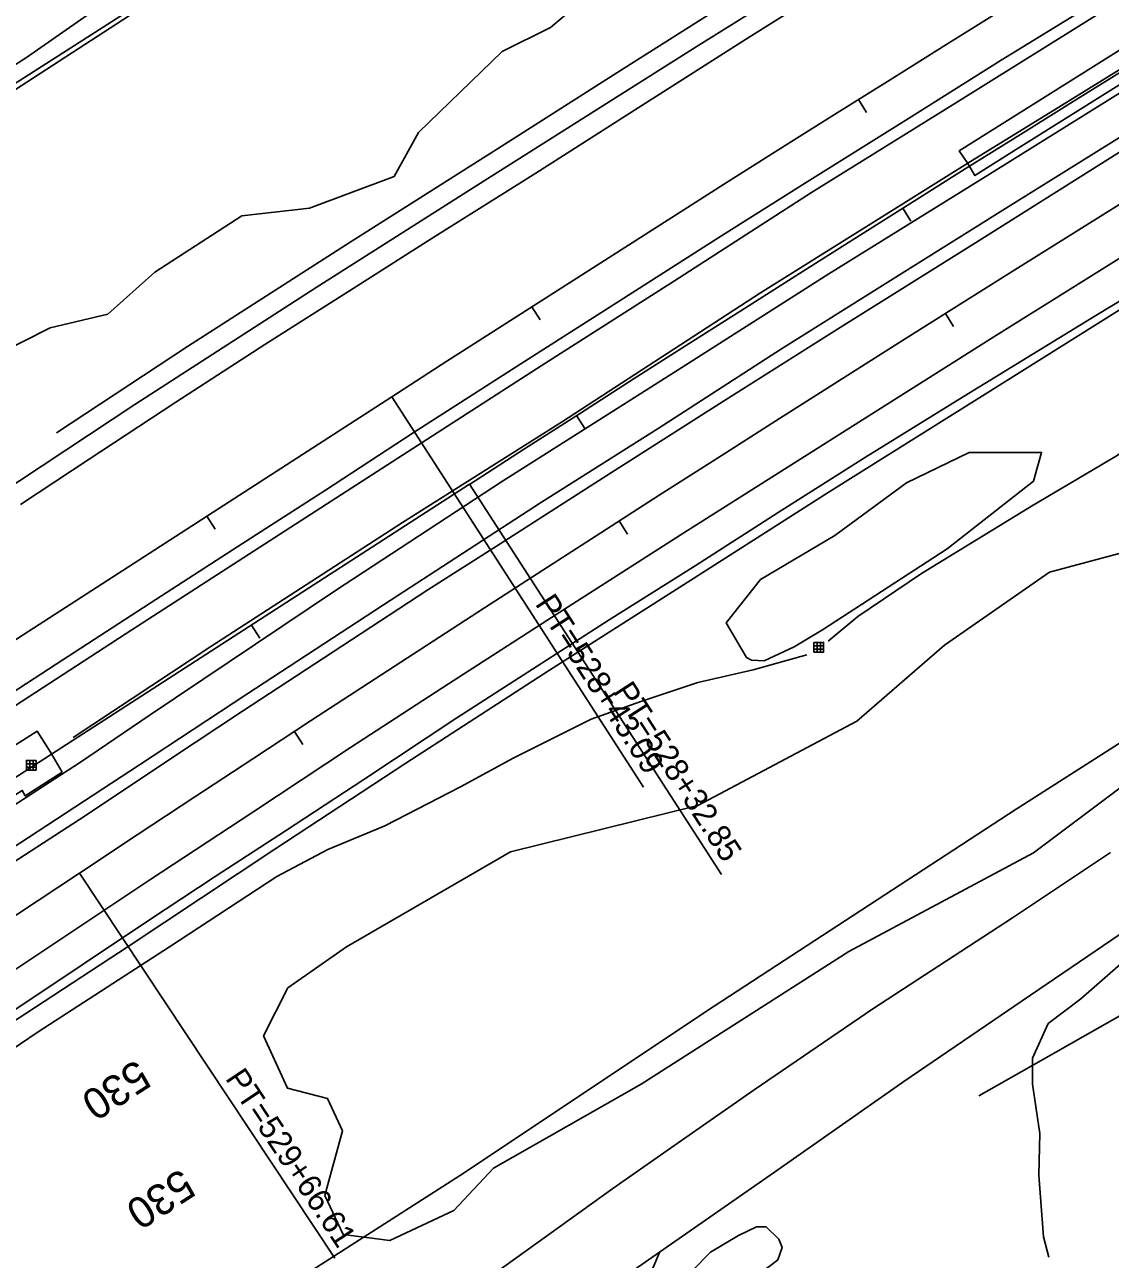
# Model space of a CAD drawing. Extents: x 1901471 to 1963503, y 756461 to 799997.
# Drawn here: x 1927611.3 to 1927892, y 771903.5 to 772222.7 of the extents above; entities that cross this region are included whole.
import ezdxf

# ---------------------------------------------------------------- set-up
doc = ezdxf.new("R2010")
doc.units = 0
for name, color, linetype in [('RD_EX_DR_ErosCtrl', 7, 'Continuous'), ('RD_EX_DR_Inlet', 7, 'Continuous'), ('RD_EX_Fence_Other', 7, 'Continuous'), ('RD_EX_GuardRail', 7, 'Continuous'), ('RD_EX_H2O', 7, 'Continuous'), ('RD_EX_Road', 7, 'Continuous'), ('RD_EX_VEG', 7, 'Continuous'), ('RD_HC_Cl', 7, 'Continuous'), ('RD_HC_Data', 7, 'Continuous'), ('RD_HC_Data_Tic', 7, 'Continuous'), ('RD_HC_TX_Sta50', 7, 'Continuous')]:
    doc.layers.add(name, color=color, linetype=linetype)

# ---------------------------------------------------------------- blocks, each defined once
blk = doc.blocks.new('DI')
at = {"layer": 'RD_EX_DR_Inlet'}
for p, q in [((-2.54, 0.86), (2.46, 0.86)), ((-0.84, 2.56), (-0.84, -2.44)), ((0.86, 2.56), (0.86, -2.44)), ((-2.54, -0.84), (2.46, -0.84))]:
    blk.add_line(p, q, dxfattribs=at)
blk.add_lwpolyline([(-2.54, -2.44), (-2.54, 2.56), (2.46, 2.56), (2.46, -2.44)], close=True, dxfattribs=at)

msp = doc.modelspace()

# ---------------------------------------------------------------- linework, layer by layer
at = {"layer": 'RD_EX_DR_ErosCtrl'}
msp.add_lwpolyline([(1927899.51, 772219.26), (1927852.93, 772190.04), (1927855.19, 772186.8), (1927857, 772183.66), (1927868.19, 772190.74), (1927903.42, 772212.79)], dxfattribs=at)
msp.add_lwpolyline([(1927586.37, 772018.79), (1927606.86, 772031.73), (1927605.33, 772034.13), (1927614.51, 772040.02), (1927617.95, 772034.58), (1927620.96, 772029.45), (1927611.42, 772023.29), (1927610.65, 772024.71), (1927590.88, 772012.3), (1927590.88, 772012.3), (1927565.75, 771996.34), (1927529.93, 771973.07), (1927493.21, 771948.71), (1927462.52, 771928.07), (1927443.78, 771915.71), (1927441.79, 771918.96), (1927439.28, 771922.34), (1927472.04, 771944.3), (1927516.39, 771973.84), (1927559.19, 772001.47)], close=True, dxfattribs=at)
at = {"layer": 'RD_EX_Fence_Other'}
for points in [[(1926123.55, 771248.7), (1926275.46, 771344.86), (1926355.52, 771395.91), (1926424.79, 771441.17), (1926530.89, 771509.43), (1926628.27, 771572.09), (1926704.79, 771621.63), (1926787.18, 771674.72), (1926849.91, 771715.16), (1926941.17, 771774.91), (1927014.76, 771822.08), (1927102.81, 771879.34), (1927189.76, 771936.16), (1927324.36, 772022.72), (1927401.87, 772072.57), (1927505.46, 772139.07), (1927552.57, 772169.38), (1927610.42, 772206.83), (1927669.56, 772245.41), (1927727.77, 772282), (1927850.35, 772361.69), (1927906.61, 772393.18), (1928159.93, 772541.58)], [(1928044.45, 772295.99), (1928012.14, 772276.14), (1927976.55, 772255.25), (1927942.93, 772234.97), (1927904.44, 772211.24), (1927860.79, 772184), (1927819.19, 772158.23), (1927779.32, 772132.86), (1927734.82, 772104.62), (1927691.68, 772076.4), (1927643.49, 772044.02), (1927625.68, 772031.98), (1927589.77, 772008.73), (1927546.28, 771980.95), (1927496.16, 771947.6), (1927452.51, 771918.77), (1927408.3, 771889.28), (1927363.99, 771859.73), (1927324.38, 771833.09), (1927282.02, 771804.91), (1927242.96, 771779.23), (1927193.2, 771746.24), (1927217.15, 771765.53), (1927225.9, 771773.24)], [(1928053.03, 772134.41), (1927953.68, 772074.71), (1927867.7, 772019.86), (1927787.61, 771967.65), (1927724.95, 771925.8), (1927664.08, 771886.9), (1927577.54, 771831.2), (1927486.71, 771772.85), (1927424.32, 771732.49), (1927359.11, 771690.15), (1927293.82, 771647.85), (1927228.56, 771605.61), (1927250.43, 771560.14), (1927272.23, 771514.18), (1927274.49, 771509.33)]]:
    msp.add_lwpolyline(points, dxfattribs=at)
at = {"layer": 'RD_EX_GuardRail'}
for points in [[(1927873.36, 772279.94), (1927856.59, 772269.03), (1927823.69, 772247.8), (1927792.31, 772227.85), (1927765.39, 772210.83), (1927732.59, 772189.99), (1927695.44, 772166.43), (1927653.41, 772139.48), (1927619.55, 772117.11)], [(1927469.1, 771871.14), (1927492.66, 771887.57), (1927528.59, 771912.3), (1927563.45, 771935.38), (1927588.91, 771952.25), (1927611.6, 771967.02), (1927638.05, 771984.38), (1927675.98, 772009.51), (1927709.81, 772031.73), (1927746.97, 772055.76), (1927783.54, 772079.09), (1927819.05, 772101.76), (1927858.93, 772126.72), (1927898.93, 772151.83), (1927920.53, 772164.97), (1927949.26, 772182.79), (1927975.09, 772198.53)]]:
    msp.add_lwpolyline(points, dxfattribs=at)
at = {"layer": 'RD_EX_H2O'}
for points in [[(1927623.84, 772038.4), (1927659.45, 772061.87), (1927709.01, 772093.94), (1927750.06, 772119.91), (1927801.57, 772153.36), (1927855.16, 772186.84), (1927879.38, 772201.8), (1927901.68, 772215.58), (1927902.53, 772216.11), (1927903.38, 772216.63), (1927904.24, 772217.15), (1927905.09, 772217.67), (1927905.94, 772218.19), (1927906.8, 772218.71), (1927907.65, 772219.24), (1927908.5, 772219.76), (1927909.36, 772220.28), (1927910.21, 772220.8), (1927911.06, 772221.32), (1927911.91, 772221.84), (1927912.77, 772222.37), (1927913.62, 772222.89)], [(1927918.36, 772129.1), (1927893.79, 772111.31), (1927871.62, 772098.18), (1927843.22, 772080.78), (1927826.74, 772069.67), (1927819.07, 772063.26)], [(1927569.04, 771931.24), (1927614.76, 771962.24), (1927648.71, 771984.27), (1927676.48, 772002.42), (1927689.72, 772009.43), (1927704.39, 772015.54), (1927723.96, 772025.63), (1927737.58, 772033.05), (1927757.77, 772043.15), (1927770.86, 772047.77), (1927785.33, 772052.58), (1927799.68, 772055.89), (1927808.28, 772058.24), (1927813.57, 772059.75)], [(1927857.99, 771945.72), (1927874.15, 771954.84), (1927908.25, 771974.26), (1927919.33, 771980.98)]]:
    msp.add_lwpolyline(points, dxfattribs=at)
at = {"layer": 'RD_EX_Road'}
for points in [[(1927827.65, 772243.7), (1927784.88, 772216.91), (1927731.06, 772182.91), (1927686.64, 772154.74), (1927639.77, 772124.45), (1927597.89, 772096.83), (1927582.54, 772086.54), (1927565.14, 772074.77), (1927542.42, 772059.01), (1927501.06, 772030.34), (1927465.54, 772005.66), (1927435.44, 771983.49), (1927409.36, 771964.88), (1927383.71, 771947.85), (1927356.77, 771930.04), (1927336.48, 771916.35), (1927333.2, 771913.69), (1927331.91, 771911.82), (1927300.36, 771891.11), (1927278.5, 771877.58), (1927241.73, 771853.43), (1927203.71, 771829.17), (1927167.58, 771805.44), (1927132.53, 771782.19)], [(1927829.56, 772238.92), (1927798.62, 772219.41), (1927769.91, 772201.15), (1927743.42, 772184.31), (1927717.35, 772167.93), (1927696.25, 772154.42), (1927673.38, 772139.99), (1927650.4, 772125.06), (1927627.98, 772110.36), (1927610.22, 772098.62)], [(1927592.4, 772039.74), (1927619.43, 772057.33), (1927643.72, 772073.07), (1927666.39, 772087.76), (1927689.1, 772102.31), (1927711.76, 772117.16), (1927739.61, 772134.97), (1927765.31, 772151.32), (1927790.8, 772167.63), (1927812.94, 772181.62), (1927839.81, 772198.44), (1927863.81, 772213.5), (1927889.78, 772229.56)], [(1927631.4, 772227.89), (1927611.74, 772214.22), (1927587.57, 772198.77), (1927564.01, 772184.37), (1927540.54, 772169.27), (1927519.83, 772155.54), (1927499.44, 772141), (1927477.93, 772127), (1927434.48, 772102.16), (1927406.53, 772086.96), (1927380.13, 772068.51), (1927355.58, 772051.36), (1927330.29, 772034.16), (1927299.97, 772017.28), (1927267.16, 771998.94), (1927243.47, 771984.67), (1927202.54, 771959.75), (1927169.17, 771939.77), (1927143.82, 771923.78)], [(1927145.35, 771747.05), (1927181.66, 771770.5), (1927222.3, 771796.75), (1927257.78, 771820.06), (1927297.84, 771845.9), (1927342.47, 771874.79), (1927379.96, 771899.04), (1927419.59, 771924.56), (1927461.03, 771951.46), (1927496.43, 771974.5), (1927535.63, 771999.66), (1927577.16, 772026.01), (1927610.67, 772047.74), (1927638.97, 772066.25), (1927672.07, 772087.55), (1927709.02, 772111.37), (1927744.81, 772134.47), (1927779.29, 772156.46), (1927814.77, 772179.32), (1927852.54, 772202.68), (1927891.24, 772226.83)], [(1927590.69, 771998.45), (1927640.99, 772031.32), (1927668.69, 772049.58), (1927704.09, 772072.64), (1927744.94, 772099.21), (1927775.08, 772118.26), (1927806.96, 772138.9), (1927839.61, 772159.31), (1927867.02, 772176.42), (1927901.46, 772197.93)], [(1927603.53, 772003.02), (1927626.93, 772018.16), (1927649.55, 772033.18), (1927667.6, 772045.22), (1927693.32, 772062.01), (1927715.57, 772076.55), (1927734.26, 772088.48), (1927763.04, 772106.9), (1927791.96, 772125.33), (1927823.09, 772145), (1927856.45, 772165.86), (1927902.97, 772195.12)], [(1927904.82, 772168.75), (1927861.92, 772141.93), (1927817.83, 772114.15), (1927781.75, 772091.29), (1927748.73, 772070.2), (1927720.84, 772052.24), (1927695.57, 772035.81), (1927670.29, 772019.05), (1927643.66, 772001.59), (1927603.72, 771975.05)], [(1927918.31, 772165.7), (1927888.31, 772147.44), (1927855.38, 772127.29), (1927828.71, 772110.87), (1927806.12, 772096.53), (1927784.67, 772082.76), (1927762.4, 772068.78), (1927742.57, 772056.05), (1927723.05, 772043.44), (1927699.03, 772027.54), (1927678.74, 772014.28), (1927660.57, 772002.45), (1927643.29, 771991.1), (1927608.97, 771968.11)], [(1927892.06, 772008.67), (1927866.76, 771991.78), (1927830.64, 771968.25), (1927799.91, 771947.31), (1927777.41, 771931.63), (1927763.39, 771921.76), (1927726.89, 771895.55)], [(1927737.82, 771879.12), (1927774.59, 771904.67), (1927806.06, 771926.58), (1927838.61, 771949.44), (1927869.18, 771970.31), (1927907.21, 771996.12)], [(1927775.4, 771905.23), (1927773.69, 771901.17), (1927772.76, 771896.58), (1927772.44, 771892.02), (1927773.17, 771886.24), (1927776.58, 771876.8), (1927782.12, 771863.66), (1927788.3, 771849.74), (1927789.34, 771847.7)]]:
    msp.add_lwpolyline(points, dxfattribs=at)
at = {"layer": 'RD_EX_VEG'}
for points in [[(1927765.72, 772237.55), (1927747.26, 772221.95), (1927734.72, 772215.7), (1927713.15, 772194.83), (1927706.84, 772183.39), (1927684.95, 772175.21), (1927667.42, 772173.24), (1927644.96, 772158.68), (1927632.78, 772147.8), (1927617.89, 772144.28), (1927603.46, 772137.03)], [(1927607.21, 772206.46), (1927649.74, 772233.77)], [(1927913.18, 772039.3), (1927872.12, 772008.55), (1927824.44, 771983.08), (1927770.71, 771948.78), (1927732.5, 771926.99), (1927722.23, 771916.11), (1927705.69, 771908.33), (1927693.6, 771909.85), (1927688.89, 771920), (1927693.45, 771936.71), (1927689.63, 771945.06), (1927679.29, 771947.7), (1927673.08, 771961.26), (1927679.31, 771973.65), (1927694.52, 771984.23), (1927736.91, 772008.78), (1927785.37, 772020.81), (1927826.51, 772042.57), (1927849.14, 772062.26), (1927876.33, 772081.08), (1927901.73, 772087.91)], [(1927876.09, 771903.98), (1927874.74, 771909.24), (1927873.54, 771925.19), (1927873.81, 771935.98), (1927871.88, 771948.77), (1927871.91, 771955.48), (1927875.93, 771964.41), (1927884.38, 771970.85), (1927895.43, 771980.44), (1927903.05, 771986.87), (1927909.39, 771990.08), (1927914.22, 771991.23), (1927917.48, 771990.23), (1927919.94, 771981.55), (1927922.36, 771964.68), (1927920.53, 771946.6), (1927923.5, 771935.64), (1927923.81, 771934.47)], [(1927791.44, 771849.06), (1927785.45, 771863.66), (1927784.89, 771869.92), (1927782.07, 771872.99), (1927778.32, 771883.1), (1927776.36, 771889.45), (1927777.39, 771893.73), (1927781, 771898.6), (1927784.17, 771900.77), (1927788.63, 771905.33), (1927795.83, 771909.66), (1927800.49, 771911.87), (1927802.98, 771911.82), (1927806.27, 771908.67), (1927807.13, 771906.48), (1927806.04, 771903.29), (1927803.71, 771901.52), (1927803.12, 771901.19)]]:
    msp.add_lwpolyline(points, dxfattribs=at)
msp.add_lwpolyline([(1927797.92, 772059.05), (1927792.7, 772068.04), (1927801.54, 772079.19), (1927820.77, 772090.58), (1927839.28, 772104.21), (1927855.51, 772112.07), (1927874.23, 772112.1), (1927872.16, 772104.63), (1927849.84, 772087.14), (1927817.6, 772066.2), (1927810.26, 772061.83), (1927802.48, 772058.19), (1927799.2, 772058.34)], close=True, dxfattribs=at)
at = {"layer": 'RD_HC_Cl'}
for p, q in [((1927706.19, 772126.46), (1926729.52, 771495.93)), ((1927726.32, 772103.83), (1926745.76, 771470.78)), ((1927625.44, 772003.31), (1926768.65, 771435.31))]:
    msp.add_line(p, q, dxfattribs=at)
for centre, radius, start, end in [((1933934.02, 762479.74), 11482.38, 112.01316, 122.84589), ((1933920.67, 762509.14), 11420.5, 112.014247, 122.846378), ((1933910.03, 762523.4), 11373.86, 112.013249, 123.541888)]:
    msp.add_arc(centre, radius, start, end, dxfattribs=at)
at = {"layer": 'RD_HC_Data'}
for p, q in [((1927706.19, 772126.46), (1927771.34, 772025.54)), ((1927726.32, 772103.83), (1927791.44, 772002.96)), ((1927625.44, 772003.31), (1927691.46, 771903.72))]:
    msp.add_line(p, q, dxfattribs=at)
at = {"layer": 'RD_HC_Data_Tic'}
for p, q in [((1927826.88, 772203.32), (1927829.01, 772199.93)), ((1927838.34, 772175.23), (1927840.47, 772171.85)), ((1927742.43, 772149.76), (1927744.59, 772146.39)), ((1927849.36, 772148), (1927851.49, 772144.62)), ((1927753.94, 772121.6), (1927756.1, 772118.24)), ((1927658.38, 772095.59), (1927660.55, 772092.23)), ((1927764.97, 772094.35), (1927767.14, 772090.98)), ((1927669.9, 772067.4), (1927672.07, 772064.04)), ((1927681.06, 772039.95), (1927683.25, 772036.6))]:
    msp.add_line(p, q, dxfattribs=at)

# ---------------------------------------------------------------- block references
at = {"layer": 'RD_EX_DR_Inlet', "xscale": 0.5039370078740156, "yscale": 0.5039370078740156}
for p in [(1927816.65, 772061.66), (1927613.01, 772031.17)]:
    msp.add_blockref('DI', p, dxfattribs=at)

# ---------------------------------------------------------------- texts
at = {"layer": 'RD_HC_Data'}
for s, rotation, p in [('PT=528+43.09', 302.8459, (1927743.13, 772072.94)), ('PT=528+32.85', 302.8464, (1927763.25, 772050.3)), ('PT=529+66.61', 303.5419, (1927663.02, 771950.24))]:
    msp.add_text(s, height=6, rotation=rotation, dxfattribs=at).set_placement(p)
at = {"layer": 'RD_HC_TX_Sta50'}
for rotation, p in [(212.8459, (1927640.28, 771955.36)), (212.8464, (1927651.8, 771927.17))]:
    msp.add_text('530', height=8, rotation=rotation, dxfattribs=at).set_placement(p)

doc.saveas('drawing.dxf')
